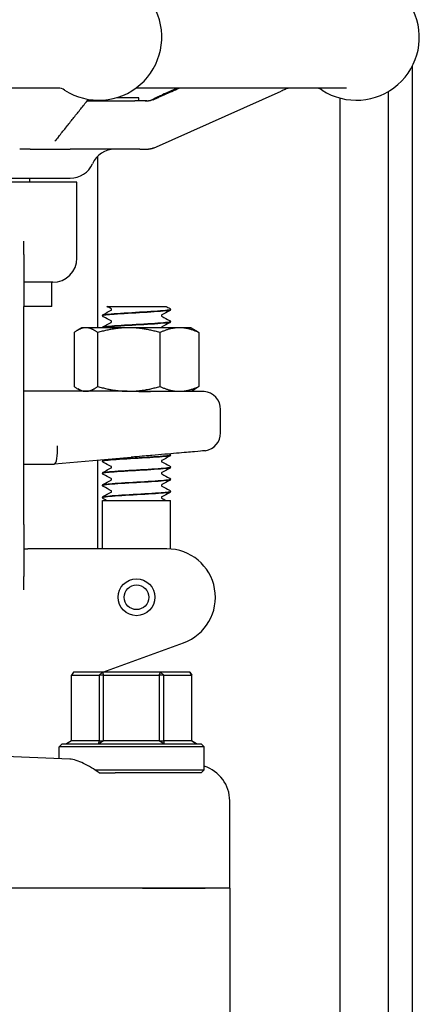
# Model space of a CAD drawing. Header units: inches. Extents: x 36 to 1719, y -84 to 1122.
# Tile 433 of 571: x 1459.38 to 1461.45, y 376.51 to 381.59. Entities that reach past the tile are written whole.
import ezdxf

# ---------------------------------------------------------------- set-up
doc = ezdxf.new("R2010")
doc.units = ezdxf.units.IN
doc.header["$LTSCALE"] = 48
doc.header["$MEASUREMENT"] = 0
doc.layers.add('Visible (ANSI)', color=7, linetype='Continuous', lineweight=30)

msp = doc.modelspace()

# ---------------------------------------------------------------- linework, layer by layer
at = {"layer": 'Visible (ANSI)'}
for p, q in [((1461.41162, 375.89127), (1461.41162, 381.35078)), ((1459.5816, 381.23527), (1457.62645, 381.23527)), ((1461.07131, 381.23527), (1459.98369, 381.23527)), ((1460.07489, 380.92618), (1460.73347, 381.2194)), ((1461.28662, 381.21769), (1461.28662, 375.89127)), ((1459.73241, 381.17027), (1459.97743, 381.17027)), ((1459.73241, 381.17027), (1459.97743, 381.17027)), ((1459.99912, 381.1859), (1459.8835, 381.1859)), ((1460.03945, 381.17027), (1459.97743, 381.17027)), ((1459.99912, 381.17027), (1459.99912, 381.1859)), ((1461.03662, 381.18412), (1461.03662, 376.20752)), ((1459.43837, 380.92027), (1459.38347, 380.92027)), ((1459.43837, 380.92027), (1459.64417, 380.92027)), ((1460.00367, 380.92027), (1459.64417, 380.92027)), ((1460.00367, 380.92027), (1460.04821, 380.92027)), ((1459.78662, 379.99927), (1459.78662, 380.88454)), ((1458.4783, 380.77027), (1459.645, 380.77027)), ((1459.67912, 380.75027), (1459.19277, 380.75027)), ((1459.43662, 380.75027), (1459.43662, 380.77027)), ((1459.67912, 380.35877), (1459.67912, 380.75027)), ((1459.40537, 380.37736), (1459.40537, 380.44545)), ((1459.40537, 380.37736), (1459.40537, 380.10877)), ((1459.55412, 380.23377), (1459.40537, 380.23377)), ((1459.54912, 380.10877), (1459.54912, 380.23377)), ((1459.40537, 378.98377), (1459.40537, 380.10877)), ((1459.54912, 380.10877), (1459.40537, 380.10877)), ((1459.83351, 380.10877), (1459.92108, 380.10877)), ((1459.92108, 380.10877), (1459.98697, 380.10877)), ((1459.98697, 380.10877), (1460.05279, 380.10877)), ((1460.05279, 380.10877), (1460.13962, 380.10877)), ((1460.16162, 380.09279), (1460.16162, 380.09342)), ((1459.81162, 380.06151), (1459.81162, 380.06213)), ((1460.16162, 380.03023), (1460.16162, 380.03085)), ((1459.66484, 379.97413), (1459.66484, 379.69642)), ((1459.70512, 379.99927), (1459.6833, 379.98667)), ((1459.72537, 379.99927), (1459.70512, 379.99927)), ((1459.94679, 379.99927), (1459.72537, 379.99927)), ((1459.7859, 379.97413), (1459.7859, 379.69642)), ((1459.81162, 379.99927), (1459.81162, 379.99957)), ((1460.20804, 379.99927), (1459.94679, 379.99927)), ((1460.10768, 379.97413), (1460.10768, 379.69642)), ((1460.26812, 379.99927), (1460.20804, 379.99927)), ((1460.26812, 379.99927), (1460.28994, 379.98667)), ((1460.3084, 379.97413), (1460.3084, 379.69642)), ((1459.93876, 379.67127), (1459.40537, 379.67127)), ((1459.70512, 379.67127), (1459.6833, 379.68387)), ((1459.93876, 379.67127), (1459.94679, 379.67127)), ((1459.94679, 379.67127), (1460.20804, 379.67127)), ((1460.33571, 379.67088), (1460.05861, 379.67088)), ((1460.20804, 379.67127), (1460.26812, 379.67127)), ((1460.26812, 379.67127), (1460.28994, 379.68387)), ((1460.42087, 379.45718), (1460.42087, 379.57752)), ((1459.56379, 379.29629), (1459.95921, 379.33088)), ((1459.78662, 378.85877), (1459.78662, 379.31578)), ((1460.16162, 379.34204), (1460.16162, 379.34267)), ((1459.40537, 379.29627), (1459.56362, 379.29627)), ((1459.56379, 379.29629), (1459.56362, 379.29627)), ((1459.81162, 379.31076), (1459.81162, 379.31138)), ((1460.16162, 379.27948), (1460.16162, 379.2801)), ((1459.81162, 379.2482), (1459.81162, 379.24882)), ((1460.16162, 379.21692), (1460.16162, 379.21754)), ((1459.81162, 379.18564), (1459.81162, 379.18626)), ((1459.81162, 379.12308), (1459.81162, 379.1237)), ((1459.81162, 379.10877), (1460.16162, 379.10877)), ((1459.81162, 378.85877), (1459.81162, 379.10877)), ((1460.16162, 379.15436), (1460.16162, 379.15498)), ((1460.16162, 378.85814), (1460.16162, 379.10877)), ((1459.40537, 378.98377), (1459.40537, 378.71518)), ((1459.40537, 378.85877), (1459.42571, 378.85877)), ((1459.61053, 378.85877), (1459.42571, 378.85877)), ((1460.1438, 378.85877), (1459.61053, 378.85877)), ((1459.40537, 378.64709), (1459.40537, 378.71518)), ((1459.81354, 378.22252), (1460.2293, 378.37385)), ((1459.66212, 378.22252), (1459.65182, 378.2069)), ((1459.65182, 377.86815), (1459.65182, 378.2069)), ((1459.65182, 378.2069), (1459.7937, 378.2069)), ((1459.81055, 378.22252), (1459.66212, 378.22252)), ((1459.7937, 378.2069), (1459.81055, 378.22252)), ((1459.81707, 378.2069), (1459.7937, 378.2069)), ((1459.7937, 378.2069), (1459.7937, 377.86815)), ((1459.81055, 378.22252), (1459.81707, 378.2069)), ((1460.11004, 378.22252), (1459.81055, 378.22252)), ((1459.81707, 377.86815), (1459.81707, 378.2069)), ((1459.81707, 378.2069), (1460.10336, 378.2069)), ((1460.10336, 378.2069), (1460.11004, 378.22252)), ((1460.12687, 378.2069), (1460.10336, 378.2069)), ((1460.10336, 378.2069), (1460.10336, 377.86815)), ((1460.11004, 378.22252), (1460.12687, 378.2069)), ((1460.26112, 378.22252), (1460.11004, 378.22252)), ((1460.12687, 377.86815), (1460.12687, 378.2069)), ((1460.12687, 378.2069), (1460.27128, 378.2069)), ((1460.27128, 378.2069), (1460.26112, 378.22252)), ((1460.26112, 378.22252), (1460.27142, 378.2069)), ((1460.27142, 378.2069), (1460.27128, 378.2069)), ((1460.27128, 378.2069), (1460.27128, 377.86815)), ((1460.27142, 377.86815), (1460.27142, 378.2069)), ((1459.60224, 377.85252), (1459.58662, 377.8369)), ((1459.60224, 377.85252), (1460.32099, 377.85252)), ((1459.65182, 377.86815), (1459.62604, 377.85252)), ((1459.7937, 377.86815), (1459.65182, 377.86815)), ((1459.79235, 377.85252), (1459.7937, 377.86815)), ((1459.81707, 377.86815), (1459.79235, 377.85252)), ((1459.7937, 377.86815), (1459.81707, 377.86815)), ((1460.10336, 377.86815), (1459.81707, 377.86815)), ((1460.12793, 377.85252), (1460.10336, 377.86815)), ((1460.10336, 377.86815), (1460.12687, 377.86815)), ((1460.12687, 377.86815), (1460.12793, 377.85252)), ((1460.27128, 377.86815), (1460.12687, 377.86815)), ((1460.27128, 377.86815), (1460.27142, 377.86815)), ((1460.2972, 377.85252), (1460.27128, 377.86815)), ((1460.27142, 377.86815), (1460.2972, 377.85252)), ((1460.32099, 377.85252), (1460.33662, 377.8369)), ((1459.64228, 377.77361), (1459.19409, 377.79303)), ((1460.33662, 377.8369), (1459.58662, 377.8369)), ((1459.58662, 377.77602), (1459.58662, 377.8369)), ((1460.33662, 377.71815), (1460.33662, 377.8369)), ((1459.7713, 377.71815), (1460.33662, 377.71815)), ((1459.79376, 377.70252), (1459.8758, 377.70252)), ((1460.32099, 377.70252), (1459.8758, 377.70252)), ((1460.32099, 377.70252), (1460.33662, 377.71815)), ((1460.46787, 377.10877), (1460.46787, 377.55821)), ((1460.01828, 377.10877), (1459.1934, 377.10877)), ((1460.01828, 377.10877), (1459.1934, 377.10877)), ((1460.34052, 377.10877), (1460.01828, 377.10877)), ((1460.01828, 377.10877), (1460.34052, 377.10877)), ((1460.46787, 377.10877), (1460.34052, 377.10877)), ((1460.46787, 377.10877), (1460.34052, 377.10877)), ((1460.46787, 377.10877), (1460.46787, 376.3324))]:
    msp.add_line(p, q, dxfattribs=at)
for radius in [0.095, 0.06375]:
    msp.add_circle((1459.98662, 378.60877), radius, dxfattribs=at)
for centre, radius, start, end in [((1459.79207, 381.49777), 0.325, 237.00411, 25.37693), ((1461.12176, 381.49777), 0.325, 237.00411, 25.37693), ((1459.58104, 381.17277), 0.0625, 57.00411, 90), ((1460.91073, 381.17277), 0.0625, 57.00411, 90), ((1459.87412, 380.79527), 0.125, 90, 156.42182), ((1459.64499, 380.89527), 0.125, 270, 336.42182), ((1459.55412, 380.35877), 0.125, 270, 0), ((1460.32712, 379.57752), 0.09375, 0, 84.74141), ((1460.32712, 379.45718), 0.09375, 279.08773, 0), ((1460.1438, 378.60877), 0.25, 290, 90)]:
    msp.add_arc(centre, radius, start, end, dxfattribs=at)
for centre, major_axis, ratio, start_param, end_param in [((1459.55952, 379.39002), (0.00409, -0.09375), 0.2058405, 0.0089869, 1.5618094), ((1460.27872, 377.55836), (-0.18898, 0.00819), 0.9912393, 3.18452, 4.4442004)]:
    msp.add_ellipse(centre, major_axis=major_axis, ratio=ratio, start_param=start_param, end_param=end_param, dxfattribs=at)
for points, knots in [([(1460.03133, 381.17027), (1460.03167, 381.17027), (1460.03201, 381.17027), (1460.03241, 381.17027), (1460.03246, 381.17027), (1460.03253, 381.17027), (1460.03255, 381.17027), (1460.03273, 381.17027), (1460.03286, 381.17027), (1460.0332, 381.17027), (1460.03339, 381.17027), (1460.03409, 381.17027), (1460.03457, 381.17027), (1460.03603, 381.17028), (1460.03697, 381.17028), (1460.04071, 381.1703), (1460.04342, 381.17031), (1460.04742, 381.17047), (1460.04842, 381.17052), (1460.05013, 381.17066), (1460.05079, 381.17072), (1460.05197, 381.17085), (1460.05241, 381.17091), (1460.05308, 381.171), (1460.05331, 381.17104), (1460.05375, 381.17111), (1460.05397, 381.17114), (1460.05461, 381.17125), (1460.05501, 381.17132), (1460.05569, 381.17146), (1460.056, 381.17152), (1460.0566, 381.17165), (1460.05689, 381.17172), (1460.05762, 381.1719), (1460.05801, 381.172), (1460.05927, 381.17236), (1460.05991, 381.17258), (1460.06169, 381.17328), (1460.06289, 381.17382), (1460.06575, 381.17522), (1460.06725, 381.17599), (1460.07349, 381.17921), (1460.07871, 381.18185), (1460.08898, 381.18684), (1460.09388, 381.18915), (1460.10589, 381.1947), (1460.11321, 381.19797), (1460.12044, 381.20119)], [0, 0, 0, 0, 0.00271618, 0.00271618, 0.00315775, 0.00315775, 0.00337165, 0.00337165, 0.00508342, 0.00508342, 0.00768757, 0.00768757, 0.01463142, 0.01463142, 0.02847944, 0.02847944, 0.06954195, 0.06954195, 0.08324789, 0.08324789, 0.09025248, 0.09025248, 0.09374394, 0.09374394, 0.09546574, 0.09546574, 0.09718666, 0.09718666, 0.10065514, 0.10065514, 0.10409205, 0.10409205, 0.10824537, 0.10824537, 0.11599262, 0.11599262, 0.13681964, 0.13681964, 0.15785213, 0.15785213, 0.17584967, 0.17584967, 0.23174534, 0.23174534, 0.27578626, 0.27578626, 0.33616935, 0.33616935, 0.33616935, 0.33616935]), ([(1460.06856, 381.17363), (1460.06856, 381.17363), (1460.06856, 381.17363), (1460.0686, 381.17365), (1460.0687, 381.17368), (1460.06914, 381.17384), (1460.06964, 381.17402), (1460.07151, 381.17476), (1460.07343, 381.1756), (1460.07801, 381.17768), (1460.08066, 381.1789), (1460.0861, 381.18141), (1460.08888, 381.18268), (1460.09689, 381.18634), (1460.1026, 381.18893), (1460.11386, 381.194), (1460.1195, 381.19652), (1460.12671, 381.19972), (1460.12836, 381.20045), (1460.13001, 381.20119)], [0.02029104, 0.02029104, 0.02029104, 0.02029104, 0.0213158, 0.0213158, 0.0275165, 0.0275165, 0.04356784, 0.04356784, 0.07542337, 0.07542337, 0.10910443, 0.10910443, 0.13873832, 0.13873832, 0.18890891, 0.18890891, 0.23534146, 0.23534146, 0.24909876, 0.24909876, 0.24909876, 0.24909876]), ([(1460.78925, 381.23527), (1460.78562, 381.23527), (1460.78169, 381.23527), (1460.77727, 381.23507), (1460.77611, 381.235), (1460.77414, 381.2348), (1460.77356, 381.23474), (1460.77259, 381.23461), (1460.77228, 381.23457), (1460.77162, 381.23447), (1460.77127, 381.23441), (1460.77066, 381.23431), (1460.77044, 381.23427), (1460.76997, 381.23418), (1460.76971, 381.23413), (1460.7692, 381.23403), (1460.76895, 381.23398), (1460.76848, 381.23388), (1460.76825, 381.23383), (1460.76785, 381.23374), (1460.76767, 381.2337), (1460.76685, 381.2335), (1460.76636, 381.23338), (1460.7652, 381.23306), (1460.76465, 381.2329), (1460.76168, 381.23195), (1460.75856, 381.23063), (1460.74814, 381.22597), (1460.74098, 381.22275), (1460.73347, 381.2194)], [0, 0, 0, 0, 0.0860149, 0.0860149, 0.11416773, 0.11416773, 0.12469642, 0.12469642, 0.12914613, 0.12914613, 0.13306956, 0.13306956, 0.13502613, 0.13502613, 0.13699814, 0.13699814, 0.13896384, 0.13896384, 0.14091438, 0.14091438, 0.14281478, 0.14281478, 0.14990119, 0.14990119, 0.16210052, 0.16210052, 0.21779338, 0.21779338, 0.29565066, 0.29565066, 0.29565066, 0.29565066]), ([(1459.58519, 380.98577), (1459.59684, 381.00034), (1459.60848, 381.01492), (1459.63176, 381.04408), (1459.6434, 381.05866), (1459.66667, 381.08784), (1459.67831, 381.10242), (1459.70158, 381.13161), (1459.71322, 381.1462), (1459.72924, 381.16629), (1459.73363, 381.1718), (1459.73802, 381.1773)], [0.9209333, 0.9209333, 0.9209333, 0.9209333, 1.1948266, 1.1948266, 1.46872, 1.46872, 1.7426133, 1.7426133, 2.0165067, 2.0165067, 2.1197672, 2.1197672, 2.1197672, 2.1197672]), ([(1459.58519, 380.98577), (1459.58358, 380.98374), (1459.58124, 380.98073), (1459.57575, 380.97406), (1459.57262, 380.97049), (1459.56848, 380.9659), (1459.56715, 380.96443), (1459.56529, 380.96237), (1459.56466, 380.96164), (1459.56454, 380.96149), (1459.56453, 380.96148), (1459.56453, 380.96148)], [0, 0, 0, 0, 0.04709709, 0.04709709, 0.10216416, 0.10216416, 0.13173201, 0.13173201, 0.15669532, 0.15669532, 0.15933901, 0.15933901, 0.15933901, 0.15933901]), ([(1460.07489, 380.92618), (1460.0745, 380.92601), (1460.07411, 380.92583), (1460.07325, 380.92546), (1460.07283, 380.92528), (1460.07192, 380.92491), (1460.07154, 380.92475), (1460.07093, 380.92451), (1460.07071, 380.92443), (1460.06962, 380.92401), (1460.06878, 380.92372), (1460.06724, 380.9232), (1460.0665, 380.92298), (1460.06464, 380.92244), (1460.06349, 380.92214), (1460.06175, 380.92174), (1460.06125, 380.92163), (1460.06028, 380.92144), (1460.05982, 380.92135), (1460.0589, 380.92118), (1460.05844, 380.9211), (1460.05709, 380.92089), (1460.05624, 380.92078), (1460.05496, 380.92063), (1460.05449, 380.92058), (1460.05386, 380.92052), (1460.05372, 380.92051), (1460.05346, 380.92049), (1460.05335, 380.92048), (1460.05317, 380.92046), (1460.05312, 380.92046), (1460.053, 380.92045), (1460.05294, 380.92045), (1460.05283, 380.92044), (1460.05278, 380.92043), (1460.05268, 380.92043), (1460.05264, 380.92042), (1460.05199, 380.92038), (1460.05135, 380.92035), (1460.04988, 380.92029), (1460.04904, 380.92027), (1460.04822, 380.92027)], [0, 0, 0, 0, 0.008786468, 0.008786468, 0.015207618, 0.015207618, 0.018782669, 0.018782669, 0.02054883, 0.02054883, 0.027782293, 0.027782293, 0.034814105, 0.034814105, 0.045378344, 0.045378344, 0.049482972, 0.049482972, 0.053065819, 0.053065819, 0.056600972, 0.056600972, 0.063724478, 0.063724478, 0.067843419, 0.067843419, 0.069054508, 0.069054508, 0.069936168, 0.069936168, 0.070376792, 0.070376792, 0.070819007, 0.070819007, 0.071262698, 0.071262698, 0.071705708, 0.071705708, 0.078741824, 0.078741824, 0.086832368, 0.086832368, 0.086832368, 0.086832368]), ([(1460.16135, 380.09344), (1460.16148, 380.09238), (1460.1587, 380.09131), (1460.15286, 380.09025), (1460.13591, 380.08717), (1460.09364, 380.08408), (1460.04222, 380.08099), (1459.99081, 380.07791), (1459.93149, 380.07482), (1459.88693, 380.07174), (1459.84238, 380.06866), (1459.81366, 380.06557), (1459.81173, 380.06249), (1459.81166, 380.06237), (1459.81162, 380.06225), (1459.81163, 380.06213)], [1.5680873, 1.5680873, 1.5680873, 1.5680873, 1.888606, 1.888606, 1.888606, 2.8182842, 2.8182842, 2.8182842, 3.7476993, 3.7476993, 3.7476993, 4.6768539, 4.6768539, 4.6768539, 4.712389, 4.712389, 4.712389, 4.712389]), ([(1459.81164, 380.06149), (1459.81168, 380.06434), (1459.8341, 380.06719), (1459.87194, 380.07004), (1459.91254, 380.0731), (1459.96995, 380.07615), (1460.02255, 380.07921), (1460.07557, 380.08229), (1460.12245, 380.08538), (1460.1453, 380.08846), (1460.15601, 380.0899), (1460.16132, 380.09135), (1460.1613, 380.09279)], [-10.9982833, -10.9982833, -10.9982833, -10.9982833, -10.1393382, -10.1393382, -10.1393382, -9.2180099, -9.2180099, -9.2180099, -8.289328, -8.289328, -8.289328, -7.8539816, -7.8539816, -7.8539816, -7.8539816]), ([(1459.85795, 380.0931), (1459.85795, 380.09431), (1459.85745, 380.09543), (1459.85666, 380.09651), (1459.85638, 380.09672), (1459.85617, 380.09687), (1459.85613, 380.09689), (1459.85613, 380.09689)], [0, 0, 0, 0, 0.02017106, 0.02017106, 0.036592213, 0.036592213, 0.045399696, 0.045399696, 0.045399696, 0.045399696]), ([(1459.85616, 380.08933), (1459.85622, 380.08937), (1459.85639, 380.08948), (1459.85691, 380.09002), (1459.85721, 380.0904), (1459.85775, 380.09154), (1459.85795, 380.09232), (1459.85795, 380.0931)], [0.008751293, 0.008751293, 0.008751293, 0.008751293, 0.024017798, 0.024017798, 0.03673453, 0.03673453, 0.049915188, 0.049915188, 0.049915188, 0.049915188]), ([(1460.15741, 380.09945), (1460.15813, 380.09907), (1460.15889, 380.09862), (1460.16013, 380.09733), (1460.16057, 380.09677), (1460.1613, 380.09532), (1460.16157, 380.09439), (1460.16162, 380.09344)], [0, 0, 0, 0, 0.024898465, 0.024898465, 0.037820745, 0.037820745, 0.051208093, 0.051208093, 0.051208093, 0.051208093]), ([(1460.16162, 380.09277), (1460.16156, 380.09149), (1460.16108, 380.09029), (1460.15998, 380.08863), (1460.15939, 380.08809), (1460.15834, 380.08728), (1460.15787, 380.087), (1460.15741, 380.08676)], [0, 0, 0, 0, 0.017960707, 0.017960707, 0.035135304, 0.035135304, 0.051182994, 0.051182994, 0.051182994, 0.051182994]), ([(1459.81162, 380.06216), (1459.81168, 380.06344), (1459.81216, 380.06464), (1459.81326, 380.0663), (1459.81385, 380.06684), (1459.8149, 380.06764), (1459.81537, 380.06793), (1459.81583, 380.06817)], [0, 0, 0, 0, 0.017960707, 0.017960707, 0.035135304, 0.035135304, 0.051182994, 0.051182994, 0.051182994, 0.051182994]), ([(1459.81583, 380.05548), (1459.81511, 380.05585), (1459.81435, 380.05631), (1459.81311, 380.05759), (1459.81267, 380.05816), (1459.81194, 380.05961), (1459.81167, 380.06053), (1459.81162, 380.06149)], [0, 0, 0, 0, 0.024898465, 0.024898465, 0.037820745, 0.037820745, 0.051208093, 0.051208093, 0.051208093, 0.051208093]), ([(1460.1613, 380.03088), (1460.16131, 380.02909), (1460.1531, 380.0273), (1460.13699, 380.02551), (1460.10931, 380.02243), (1460.05895, 380.01935), (1460.00513, 380.01627), (1459.95132, 380.01319), (1459.89532, 380.01011), (1459.85847, 380.00703), (1459.82871, 380.00454), (1459.81201, 380.00206), (1459.81174, 379.99957)], [7.8512726, 7.8512726, 7.8512726, 7.8512726, 8.3909221, 8.3909221, 8.3909221, 9.318815, 9.318815, 9.318815, 10.2464637, 10.2464637, 10.2464637, 10.9955743, 10.9955743, 10.9955743, 10.9955743]), ([(1459.81199, 379.99927), (1459.81326, 380.00125), (1459.82466, 380.00324), (1459.84518, 380.00522), (1459.87697, 380.00829), (1459.92991, 380.01136), (1459.98391, 380.01444), (1460.0378, 380.0175), (1460.09147, 380.02057), (1460.12462, 380.02364), (1460.14838, 380.02584), (1460.16119, 380.02803), (1460.16141, 380.03023)], [-17.2464099, -17.2464099, -17.2464099, -17.2464099, -16.649142, -16.649142, -16.649142, -15.7234774, -15.7234774, -15.7234774, -14.7994931, -14.7994931, -14.7994931, -14.1371669, -14.1371669, -14.1371669, -14.1371669]), ([(1459.85795, 380.03054), (1459.85795, 380.03175), (1459.85745, 380.03287), (1459.85666, 380.03395), (1459.85638, 380.03416), (1459.85617, 380.03431), (1459.85613, 380.03433), (1459.85613, 380.03433)], [0, 0, 0, 0, 0.02017106, 0.02017106, 0.036592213, 0.036592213, 0.045399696, 0.045399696, 0.045399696, 0.045399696]), ([(1459.85616, 380.02677), (1459.85622, 380.0268), (1459.85639, 380.02692), (1459.85691, 380.02745), (1459.85721, 380.02784), (1459.85775, 380.02898), (1459.85795, 380.02975), (1459.85795, 380.03054)], [0.008751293, 0.008751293, 0.008751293, 0.008751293, 0.024017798, 0.024017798, 0.03673453, 0.03673453, 0.049915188, 0.049915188, 0.049915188, 0.049915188]), ([(1460.11708, 380.0656), (1460.11702, 380.06556), (1460.11685, 380.06545), (1460.11633, 380.06491), (1460.11603, 380.06453), (1460.11549, 380.06339), (1460.11529, 380.06261), (1460.11529, 380.06182)], [0.008751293, 0.008751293, 0.008751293, 0.008751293, 0.024017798, 0.024017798, 0.03673453, 0.03673453, 0.049915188, 0.049915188, 0.049915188, 0.049915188]), ([(1460.11529, 380.06182), (1460.11529, 380.06062), (1460.11579, 380.0595), (1460.11658, 380.05842), (1460.11686, 380.05821), (1460.11707, 380.05805), (1460.11711, 380.05804), (1460.11711, 380.05804)], [0, 0, 0, 0, 0.02017106, 0.02017106, 0.036592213, 0.036592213, 0.045399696, 0.045399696, 0.045399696, 0.045399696]), ([(1460.15741, 380.03689), (1460.15813, 380.03651), (1460.15889, 380.03606), (1460.16013, 380.03477), (1460.16057, 380.03421), (1460.1613, 380.03275), (1460.16157, 380.03183), (1460.16162, 380.03088)], [0, 0, 0, 0, 0.024898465, 0.024898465, 0.037820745, 0.037820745, 0.051208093, 0.051208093, 0.051208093, 0.051208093]), ([(1460.16162, 380.0302), (1460.16156, 380.02893), (1460.16108, 380.02773), (1460.15998, 380.02607), (1460.15939, 380.02552), (1460.15834, 380.02472), (1460.15787, 380.02444), (1460.15741, 380.0242)], [0, 0, 0, 0, 0.017960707, 0.017960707, 0.035135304, 0.035135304, 0.051182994, 0.051182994, 0.051182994, 0.051182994]), ([(1459.81162, 379.9996), (1459.81168, 380.00088), (1459.81216, 380.00207), (1459.81326, 380.00373), (1459.81385, 380.00428), (1459.8149, 380.00508), (1459.81537, 380.00536), (1459.81583, 380.0056)], [0, 0, 0, 0, 0.017960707, 0.017960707, 0.035135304, 0.035135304, 0.051182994, 0.051182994, 0.051182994, 0.051182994]), ([(1460.11708, 380.00303), (1460.11702, 380.003), (1460.11685, 380.00289), (1460.11633, 380.00235), (1460.11603, 380.00197), (1460.11549, 380.00083), (1460.11529, 380.00006), (1460.11529, 379.99927)], [0.008751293, 0.008751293, 0.008751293, 0.008751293, 0.024017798, 0.024017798, 0.03673453, 0.03673453, 0.04985052, 0.04985052, 0.04985052, 0.04985052]), ([(1459.93876, 379.67127), (1459.93908, 379.67127), (1459.9394, 379.67127), (1459.97954, 379.67126), (1460.01923, 379.67088), (1460.05861, 379.67088)], [-0.00244603, -0.00244603, -0.00244603, -0.00244603, 0, 0, 0.30409051, 0.30409051, 0.30409051, 0.30409051]), ([(1460.34193, 379.36461), (1460.34193, 379.36461), (1460.33988, 379.36443), (1460.32734, 379.36333), (1460.3104, 379.36186), (1460.26141, 379.35758), (1460.22983, 379.35483), (1460.15482, 379.34827), (1460.11181, 379.34451), (1460.06645, 379.34054)], [1.2086674, 1.2086674, 1.2086674, 1.2086674, 1.3758839, 1.3758839, 1.7193458, 1.7193458, 2.0628667, 2.0628667, 2.4173808, 2.4173808, 2.4173808, 2.4173808]), ([(1459.81162, 379.31141), (1459.81168, 379.31269), (1459.81216, 379.31389), (1459.81326, 379.31555), (1459.81385, 379.31609), (1459.8149, 379.31689), (1459.81537, 379.31718), (1459.81583, 379.31742)], [0, 0, 0, 0, 0.017960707, 0.017960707, 0.035135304, 0.035135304, 0.051182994, 0.051182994, 0.051182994, 0.051182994]), ([(1459.81169, 379.31074), (1459.81163, 379.31115), (1459.81203, 379.31156), (1459.81289, 379.31197), (1459.8194, 379.31504), (1459.85221, 379.31811), (1459.89889, 379.32118), (1459.94557, 379.32424), (1460.00502, 379.32731), (1460.05471, 379.33038), (1460.10439, 379.33345), (1460.14316, 379.33652), (1460.15632, 379.33959), (1460.15984, 379.34041), (1460.16151, 379.34123), (1460.16142, 379.34204)], [-86.396507, -86.396507, -86.396507, -86.396507, -86.2730121, -86.2730121, -86.2730121, -85.3480879, -85.3480879, -85.3480879, -84.4233738, -84.4233738, -84.4233738, -83.4988671, -83.4988671, -83.4988671, -83.2522053, -83.2522053, -83.2522053, -83.2522053]), ([(1460.16157, 379.34269), (1460.16161, 379.34234), (1460.16133, 379.34199), (1460.1607, 379.34164), (1460.15514, 379.33856), (1460.123, 379.33548), (1460.07655, 379.3324), (1460.03015, 379.32932), (1459.97056, 379.32624), (1459.92048, 379.32317), (1459.87045, 379.32009), (1459.83109, 379.31702), (1459.81736, 379.31394), (1459.81355, 379.31309), (1459.81174, 379.31224), (1459.81183, 379.31138)], [76.966311, 76.966311, 76.966311, 76.966311, 77.0718173, 77.0718173, 77.0718173, 78.0001054, 78.0001054, 78.0001054, 78.927415, 78.927415, 78.927415, 79.8537889, 79.8537889, 79.8537889, 80.1106127, 80.1106127, 80.1106127, 80.1106127]), ([(1460.06645, 379.34054), (1460.06405, 379.34033), (1460.06166, 379.34012), (1460.04897, 379.339), (1460.03866, 379.33807), (1460.01119, 379.33558), (1459.99402, 379.33399), (1459.97156, 379.33197), (1459.96633, 379.33151), (1459.96047, 379.33099), (1459.95984, 379.33094), (1459.95921, 379.33088)], [0.05166308, 0.05166308, 0.05166308, 0.05166308, 0.07036558, 0.07036558, 0.15060424, 0.15060424, 0.28322209, 0.28322209, 0.32342002, 0.32342002, 0.3282584, 0.3282584, 0.3282584, 0.3282584]), ([(1460.11708, 379.31485), (1460.11702, 379.31481), (1460.11685, 379.3147), (1460.11633, 379.31416), (1460.11603, 379.31378), (1460.11549, 379.31264), (1460.11529, 379.31186), (1460.11529, 379.31107)], [0.008751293, 0.008751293, 0.008751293, 0.008751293, 0.024017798, 0.024017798, 0.03673453, 0.03673453, 0.049915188, 0.049915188, 0.049915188, 0.049915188]), ([(1460.16162, 379.34202), (1460.16156, 379.34074), (1460.16108, 379.33954), (1460.15998, 379.33788), (1460.15939, 379.33734), (1460.15834, 379.33653), (1460.15787, 379.33625), (1460.15741, 379.33601)], [0, 0, 0, 0, 0.017960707, 0.017960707, 0.035135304, 0.035135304, 0.051182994, 0.051182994, 0.051182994, 0.051182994]), ([(1460.15773, 379.34852), (1460.15835, 379.34818), (1460.15901, 379.34775), (1460.16013, 379.34658), (1460.16057, 379.34602), (1460.1613, 379.34457), (1460.16157, 379.34364), (1460.16162, 379.34269)], [0.003701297, 0.003701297, 0.003701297, 0.003701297, 0.024898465, 0.024898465, 0.037820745, 0.037820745, 0.051208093, 0.051208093, 0.051208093, 0.051208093]), ([(1459.81583, 379.30473), (1459.81511, 379.3051), (1459.81435, 379.30556), (1459.81311, 379.30684), (1459.81267, 379.30741), (1459.81194, 379.30886), (1459.81167, 379.30978), (1459.81162, 379.31074)], [0, 0, 0, 0, 0.024898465, 0.024898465, 0.037820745, 0.037820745, 0.051208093, 0.051208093, 0.051208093, 0.051208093]), ([(1460.16137, 379.28013), (1460.1615, 379.27913), (1460.15905, 379.27813), (1460.15388, 379.27713), (1460.13805, 379.27407), (1460.09715, 379.27101), (1460.04661, 379.26795), (1459.99611, 379.26489), (1459.93714, 379.26183), (1459.89193, 379.25877), (1459.84574, 379.25564), (1459.81507, 379.25252), (1459.81191, 379.24939), (1459.81172, 379.2492), (1459.81163, 379.24901), (1459.81164, 379.24882)], [83.2494963, 83.2494963, 83.2494963, 83.2494963, 83.5507651, 83.5507651, 83.5507651, 84.4730857, 84.4730857, 84.4730857, 85.3947182, 85.3947182, 85.3947182, 86.3362347, 86.3362347, 86.3362347, 86.393798, 86.393798, 86.393798, 86.393798]), ([(1459.81165, 379.24817), (1459.8117, 379.251), (1459.83375, 379.25383), (1459.87111, 379.25666), (1459.91169, 379.25974), (1459.9694, 379.26281), (1460.0223, 379.26589), (1460.07518, 379.26896), (1460.12201, 379.27203), (1460.14499, 379.27511), (1460.1559, 379.27656), (1460.16131, 379.27802), (1460.16129, 379.27948)], [-92.6796923, -92.6796923, -92.6796923, -92.6796923, -91.8271132, -91.8271132, -91.8271132, -90.9008742, -90.9008742, -90.9008742, -89.9748609, -89.9748609, -89.9748609, -89.5353906, -89.5353906, -89.5353906, -89.5353906]), ([(1459.85795, 379.27979), (1459.85795, 379.281), (1459.85745, 379.28212), (1459.85666, 379.2832), (1459.85638, 379.28341), (1459.85617, 379.28356), (1459.85613, 379.28358), (1459.85613, 379.28358)], [0, 0, 0, 0, 0.02017106, 0.02017106, 0.036592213, 0.036592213, 0.045399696, 0.045399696, 0.045399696, 0.045399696]), ([(1459.85616, 379.27602), (1459.85622, 379.27605), (1459.85639, 379.27617), (1459.85691, 379.2767), (1459.85721, 379.27709), (1459.85775, 379.27823), (1459.85795, 379.279), (1459.85795, 379.27979)], [0.008751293, 0.008751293, 0.008751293, 0.008751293, 0.024017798, 0.024017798, 0.03673453, 0.03673453, 0.049915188, 0.049915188, 0.049915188, 0.049915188]), ([(1460.11529, 379.31107), (1460.11529, 379.30987), (1460.11579, 379.30875), (1460.11658, 379.30767), (1460.11686, 379.30746), (1460.11707, 379.3073), (1460.11711, 379.30729), (1460.11711, 379.30729)], [0, 0, 0, 0, 0.02017106, 0.02017106, 0.036592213, 0.036592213, 0.045399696, 0.045399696, 0.045399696, 0.045399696]), ([(1460.15741, 379.28614), (1460.15813, 379.28576), (1460.15889, 379.28531), (1460.16013, 379.28402), (1460.16057, 379.28346), (1460.1613, 379.282), (1460.16157, 379.28108), (1460.16162, 379.28013)], [0, 0, 0, 0, 0.024898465, 0.024898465, 0.037820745, 0.037820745, 0.051208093, 0.051208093, 0.051208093, 0.051208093]), ([(1460.16162, 379.27945), (1460.16156, 379.27818), (1460.16108, 379.27698), (1460.15998, 379.27532), (1460.15939, 379.27477), (1460.15834, 379.27397), (1460.15787, 379.27369), (1460.15741, 379.27345)], [0, 0, 0, 0, 0.017960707, 0.017960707, 0.035135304, 0.035135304, 0.051182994, 0.051182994, 0.051182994, 0.051182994]), ([(1459.81162, 379.24885), (1459.81168, 379.25013), (1459.81216, 379.25132), (1459.81326, 379.25298), (1459.81385, 379.25353), (1459.8149, 379.25433), (1459.81537, 379.25461), (1459.81583, 379.25485)], [0, 0, 0, 0, 0.017960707, 0.017960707, 0.035135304, 0.035135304, 0.051182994, 0.051182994, 0.051182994, 0.051182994]), ([(1459.81583, 379.24217), (1459.81511, 379.24254), (1459.81435, 379.24299), (1459.81311, 379.24428), (1459.81267, 379.24484), (1459.81194, 379.2463), (1459.81167, 379.24722), (1459.81162, 379.24817)], [0, 0, 0, 0, 0.024898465, 0.024898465, 0.037820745, 0.037820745, 0.051208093, 0.051208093, 0.051208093, 0.051208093]), ([(1460.1613, 379.21757), (1460.16132, 379.21582), (1460.15352, 379.21407), (1460.13816, 379.21233), (1460.11116, 379.20925), (1460.06141, 379.20618), (1460.00782, 379.20311), (1459.95431, 379.20004), (1459.89822, 379.19698), (1459.86077, 379.19391), (1459.82963, 379.19136), (1459.81198, 379.18881), (1459.81172, 379.18626)], [89.5326816, 89.5326816, 89.5326816, 89.5326816, 90.0591077, 90.0591077, 90.0591077, 90.9847722, 90.9847722, 90.9847722, 91.9087566, 91.9087566, 91.9087566, 92.6769833, 92.6769833, 92.6769833, 92.6769833]), ([(1459.81186, 379.18561), (1459.81196, 379.18775), (1459.82398, 379.1899), (1459.84655, 379.19204), (1459.879, 379.19512), (1459.93248, 379.1982), (1459.98661, 379.20128), (1460.04072, 379.20436), (1460.0942, 379.20744), (1460.12665, 379.21051), (1460.14915, 379.21265), (1460.16118, 379.21478), (1460.16138, 379.21692)], [-98.9628776, -98.9628776, -98.9628776, -98.9628776, -98.3173276, -98.3173276, -98.3173276, -97.3894346, -97.3894346, -97.3894346, -96.461786, -96.461786, -96.461786, -95.8185759, -95.8185759, -95.8185759, -95.8185759]), ([(1459.85795, 379.21723), (1459.85795, 379.21844), (1459.85745, 379.21956), (1459.85666, 379.22063), (1459.85638, 379.22085), (1459.85617, 379.221), (1459.85613, 379.22102), (1459.85613, 379.22102)], [0, 0, 0, 0, 0.02017106, 0.02017106, 0.036592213, 0.036592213, 0.045399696, 0.045399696, 0.045399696, 0.045399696]), ([(1459.85616, 379.21346), (1459.85622, 379.21349), (1459.85639, 379.21361), (1459.85691, 379.21414), (1459.85721, 379.21453), (1459.85775, 379.21566), (1459.85795, 379.21644), (1459.85795, 379.21723)], [0.008751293, 0.008751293, 0.008751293, 0.008751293, 0.024017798, 0.024017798, 0.03673453, 0.03673453, 0.049915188, 0.049915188, 0.049915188, 0.049915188]), ([(1460.11708, 379.25228), (1460.11702, 379.25225), (1460.11685, 379.25214), (1460.11633, 379.2516), (1460.11603, 379.25122), (1460.11549, 379.25008), (1460.11529, 379.2493), (1460.11529, 379.24851)], [0.008751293, 0.008751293, 0.008751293, 0.008751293, 0.024017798, 0.024017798, 0.03673453, 0.03673453, 0.049915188, 0.049915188, 0.049915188, 0.049915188]), ([(1460.11529, 379.24851), (1460.11529, 379.2473), (1460.11579, 379.24618), (1460.11658, 379.24511), (1460.11686, 379.24489), (1460.11707, 379.24474), (1460.11711, 379.24472), (1460.11711, 379.24472)], [0, 0, 0, 0, 0.02017106, 0.02017106, 0.036592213, 0.036592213, 0.045399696, 0.045399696, 0.045399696, 0.045399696]), ([(1460.15741, 379.22357), (1460.15813, 379.2232), (1460.15889, 379.22275), (1460.16013, 379.22146), (1460.16057, 379.2209), (1460.1613, 379.21944), (1460.16157, 379.21852), (1460.16162, 379.21757)], [0, 0, 0, 0, 0.024898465, 0.024898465, 0.037820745, 0.037820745, 0.051208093, 0.051208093, 0.051208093, 0.051208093]), ([(1460.16162, 379.21689), (1460.16156, 379.21562), (1460.16108, 379.21442), (1460.15998, 379.21276), (1460.15939, 379.21221), (1460.15834, 379.21141), (1460.15787, 379.21113), (1460.15741, 379.21089)], [0, 0, 0, 0, 0.017960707, 0.017960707, 0.035135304, 0.035135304, 0.051182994, 0.051182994, 0.051182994, 0.051182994]), ([(1459.81162, 379.18629), (1459.81168, 379.18756), (1459.81216, 379.18876), (1459.81326, 379.19042), (1459.81385, 379.19097), (1459.8149, 379.19177), (1459.81537, 379.19205), (1459.81583, 379.19229)], [0, 0, 0, 0, 0.017960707, 0.017960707, 0.035135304, 0.035135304, 0.051182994, 0.051182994, 0.051182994, 0.051182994]), ([(1459.81583, 379.17961), (1459.81511, 379.17998), (1459.81435, 379.18043), (1459.81311, 379.18172), (1459.81267, 379.18228), (1459.81194, 379.18374), (1459.81167, 379.18466), (1459.81162, 379.18561)], [0, 0, 0, 0, 0.024898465, 0.024898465, 0.037820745, 0.037820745, 0.051208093, 0.051208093, 0.051208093, 0.051208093]), ([(1460.11708, 379.18972), (1460.11702, 379.18969), (1460.11685, 379.18957), (1460.11633, 379.18904), (1460.11603, 379.18865), (1460.11549, 379.18752), (1460.11529, 379.18674), (1460.11529, 379.18595)], [0.008751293, 0.008751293, 0.008751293, 0.008751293, 0.024017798, 0.024017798, 0.03673453, 0.03673453, 0.049915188, 0.049915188, 0.049915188, 0.049915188]), ([(1460.11529, 379.18595), (1460.11529, 379.18474), (1460.11579, 379.18362), (1460.11658, 379.18254), (1460.11686, 379.18233), (1460.11707, 379.18218), (1460.11711, 379.18216), (1460.11711, 379.18216)], [0, 0, 0, 0, 0.02017106, 0.02017106, 0.036592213, 0.036592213, 0.045399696, 0.045399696, 0.045399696, 0.045399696]), ([(1460.15741, 379.16101), (1460.15813, 379.16064), (1460.15889, 379.16018), (1460.16013, 379.1589), (1460.16057, 379.15833), (1460.1613, 379.15688), (1460.16157, 379.15596), (1460.16162, 379.155)], [0, 0, 0, 0, 0.024898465, 0.024898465, 0.037820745, 0.037820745, 0.051208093, 0.051208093, 0.051208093, 0.051208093]), ([(1459.81162, 379.12372), (1459.81168, 379.125), (1459.81216, 379.1262), (1459.81326, 379.12786), (1459.81385, 379.1284), (1459.8149, 379.12921), (1459.81537, 379.12949), (1459.81583, 379.12973)], [0, 0, 0, 0, 0.017960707, 0.017960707, 0.035135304, 0.035135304, 0.051182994, 0.051182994, 0.051182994, 0.051182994]), ([(1459.81583, 379.11704), (1459.81511, 379.11742), (1459.81435, 379.11787), (1459.81311, 379.11916), (1459.81267, 379.11972), (1459.81194, 379.12118), (1459.81167, 379.1221), (1459.81162, 379.12305)], [0, 0, 0, 0, 0.024898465, 0.024898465, 0.037820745, 0.037820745, 0.051208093, 0.051208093, 0.051208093, 0.051208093]), ([(1459.81195, 379.12305), (1459.81185, 379.12446), (1459.81687, 379.12588), (1459.8271, 379.12729), (1459.84939, 379.13038), (1459.89592, 379.13347), (1459.94887, 379.13655), (1460.00181, 379.13964), (1460.05991, 379.14272), (1460.10096, 379.14581), (1460.13888, 379.14866), (1460.16141, 379.15151), (1460.1616, 379.15436)], [-105.2460629, -105.2460629, -105.2460629, -105.2460629, -104.8196437, -104.8196437, -104.8196437, -103.8899654, -103.8899654, -103.8899654, -102.9605503, -102.9605503, -102.9605503, -102.1017612, -102.1017612, -102.1017612, -102.1017612]), ([(1460.1615, 379.155), (1460.16136, 379.15251), (1460.14458, 379.15001), (1460.11463, 379.14751), (1460.07798, 379.14445), (1460.02247, 379.14139), (1459.969, 379.13833), (1459.9151, 379.13525), (1459.86454, 379.13217), (1459.83663, 379.12909), (1459.82037, 379.12729), (1459.81201, 379.12549), (1459.81192, 379.1237)], [95.8158669, 95.8158669, 95.8158669, 95.8158669, 96.5689115, 96.5689115, 96.5689115, 97.4902398, 97.4902398, 97.4902398, 98.4189217, 98.4189217, 98.4189217, 98.9601686, 98.9601686, 98.9601686, 98.9601686]), ([(1459.85795, 379.15467), (1459.85795, 379.15587), (1459.85745, 379.15699), (1459.85666, 379.15807), (1459.85638, 379.15829), (1459.85617, 379.15844), (1459.85613, 379.15845), (1459.85613, 379.15845)], [0, 0, 0, 0, 0.02017106, 0.02017106, 0.036592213, 0.036592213, 0.045399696, 0.045399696, 0.045399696, 0.045399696]), ([(1459.85616, 379.15089), (1459.85622, 379.15093), (1459.85639, 379.15104), (1459.85691, 379.15158), (1459.85721, 379.15196), (1459.85775, 379.1531), (1459.85795, 379.15388), (1459.85795, 379.15467)], [0.008751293, 0.008751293, 0.008751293, 0.008751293, 0.024017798, 0.024017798, 0.03673453, 0.03673453, 0.049915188, 0.049915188, 0.049915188, 0.049915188]), ([(1460.11708, 379.12716), (1460.11702, 379.12712), (1460.11685, 379.12701), (1460.11633, 379.12647), (1460.11603, 379.12609), (1460.11549, 379.12495), (1460.11529, 379.12417), (1460.11529, 379.12339)], [0.008751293, 0.008751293, 0.008751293, 0.008751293, 0.024017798, 0.024017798, 0.03673453, 0.03673453, 0.049915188, 0.049915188, 0.049915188, 0.049915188]), ([(1460.11529, 379.12339), (1460.11529, 379.12218), (1460.11579, 379.12106), (1460.11658, 379.11998), (1460.11686, 379.11977), (1460.11707, 379.11962), (1460.11711, 379.1196), (1460.11711, 379.1196)], [0, 0, 0, 0, 0.02017106, 0.02017106, 0.036592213, 0.036592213, 0.045399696, 0.045399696, 0.045399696, 0.045399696]), ([(1460.16162, 379.15433), (1460.16156, 379.15305), (1460.16108, 379.15185), (1460.15998, 379.15019), (1460.15939, 379.14965), (1460.15834, 379.14885), (1460.15787, 379.14857), (1460.15741, 379.14832)], [0, 0, 0, 0, 0.017960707, 0.017960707, 0.035135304, 0.035135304, 0.051182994, 0.051182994, 0.051182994, 0.051182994]), ([(1459.79376, 377.70252), (1459.76802, 377.72124), (1459.73982, 377.73891), (1459.68709, 377.76464), (1459.66253, 377.77273), (1459.64228, 377.77361)], [0.44734115, 0.44734115, 0.44734115, 0.44734115, 0.70623872, 0.70623872, 0.9622765, 0.9622765, 0.9622765, 0.9622765])]:
    msp.add_open_spline(points, degree=3, knots=knots, dxfattribs=at)
for points in [[(1460.19722, 381.23527), (1460.17163, 381.22391), (1460.14604, 381.21255), (1460.12044, 381.20119)], [(1460.13001, 381.20119), (1460.1556, 381.21255), (1460.18119, 381.22391), (1460.20678, 381.23527)], [(1459.81583, 380.06817), (1459.82928, 380.07521), (1459.84272, 380.08226), (1459.85616, 380.08933)], [(1459.85614, 380.09689), (1459.8486, 380.10085), (1459.84106, 380.10482), (1459.83351, 380.10877)], [(1460.15741, 380.08676), (1460.14396, 380.07972), (1460.13052, 380.07267), (1460.11708, 380.0656)], [(1460.13962, 380.10877), (1460.14555, 380.10566), (1460.15148, 380.10255), (1460.15741, 380.09945)], [(1459.85614, 380.03433), (1459.84271, 380.04139), (1459.82927, 380.04844), (1459.81583, 380.05548)], [(1459.81583, 380.0056), (1459.82928, 380.01265), (1459.84272, 380.0197), (1459.85616, 380.02677)], [(1460.15741, 380.0242), (1460.14396, 380.01715), (1460.13052, 380.0101), (1460.11708, 380.00303)], [(1460.1171, 380.05804), (1460.13053, 380.05098), (1460.14397, 380.04393), (1460.15741, 380.03689)], [(1460.13879, 379.67127), (1460.13904, 379.67114), (1460.13929, 379.67101), (1460.13954, 379.67088)], [(1459.81583, 379.31742), (1459.81653, 379.31779), (1459.81724, 379.31815), (1459.81794, 379.31852)], [(1460.15741, 379.33601), (1460.14396, 379.32897), (1460.13052, 379.32192), (1460.11708, 379.31485)], [(1459.85614, 379.28358), (1459.84271, 379.29064), (1459.82927, 379.29769), (1459.81583, 379.30473)], [(1459.81583, 379.25485), (1459.82928, 379.2619), (1459.84272, 379.26895), (1459.85616, 379.27602)], [(1460.15741, 379.27345), (1460.14396, 379.2664), (1460.13052, 379.25935), (1460.11708, 379.25228)], [(1460.1171, 379.30729), (1460.13053, 379.30023), (1460.14397, 379.29318), (1460.15741, 379.28614)], [(1459.85614, 379.22101), (1459.84271, 379.22808), (1459.82927, 379.23513), (1459.81583, 379.24217)], [(1459.81583, 379.19229), (1459.82928, 379.19934), (1459.84272, 379.20639), (1459.85616, 379.21346)], [(1460.15741, 379.21089), (1460.14396, 379.20384), (1460.13052, 379.19679), (1460.11708, 379.18972)], [(1460.1171, 379.24473), (1460.13053, 379.23766), (1460.14397, 379.23061), (1460.15741, 379.22357)], [(1459.85614, 379.15845), (1459.84271, 379.16552), (1459.82927, 379.17256), (1459.81583, 379.17961)], [(1460.1171, 379.18216), (1460.13053, 379.1751), (1460.14397, 379.16805), (1460.15741, 379.16101)], [(1459.81583, 379.12973), (1459.82928, 379.13677), (1459.84272, 379.14383), (1459.85616, 379.15089)], [(1459.83161, 379.10877), (1459.82635, 379.11153), (1459.82109, 379.11429), (1459.81583, 379.11704)], [(1460.15741, 379.14832), (1460.14396, 379.14128), (1460.13052, 379.13423), (1460.11708, 379.12716)], [(1460.1171, 379.1196), (1460.12397, 379.11599), (1460.13084, 379.11238), (1460.13772, 379.10877)]]:
    msp.add_open_spline(points, degree=3, dxfattribs=at)
for points, weights in [([(1459.72537, 379.99927), (1459.69728, 379.99927), (1459.66484, 379.97413)], [1, 1.0379548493, 1]), ([(1459.7859, 379.97413), (1459.75346, 379.99927), (1459.72537, 379.99927)], [1, 1.0379548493, 1]), ([(1459.94679, 379.99927), (1459.87212, 379.99927), (1459.7859, 379.97413)], [1, 1.0379548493, 1]), ([(1460.10768, 379.97413), (1460.02146, 379.99927), (1459.94679, 379.99927)], [1, 1.0379548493, 1]), ([(1460.20804, 379.99927), (1460.16146, 379.99927), (1460.10768, 379.97413)], [1, 1.0379548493, 1]), ([(1460.3084, 379.97413), (1460.25462, 379.99927), (1460.20804, 379.99927)], [1, 1.0379548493, 1]), ([(1460.28994, 379.98667), (1460.29885, 379.98153), (1460.3084, 379.97413)], [1.01552166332, 1.01087918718, 1]), ([(1459.66484, 379.69642), (1459.69728, 379.67127), (1459.72537, 379.67127)], [1, 1.0379548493, 1]), ([(1459.72537, 379.67127), (1459.75346, 379.67127), (1459.7859, 379.69642)], [1, 1.0379548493, 1]), ([(1459.7859, 379.69642), (1459.87212, 379.67127), (1459.94679, 379.67127)], [1, 1.0379548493, 1]), ([(1459.94679, 379.67127), (1460.02146, 379.67127), (1460.10768, 379.69642)], [1, 1.0379548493, 1]), ([(1460.10768, 379.69642), (1460.16146, 379.67127), (1460.20804, 379.67127)], [1, 1.0379548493, 1]), ([(1460.20804, 379.67127), (1460.25462, 379.67127), (1460.3084, 379.69642)], [1, 1.0379548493, 1]), ([(1460.3084, 379.69642), (1460.29885, 379.68902), (1460.28994, 379.68387)], [1, 1.01087918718, 1.01552166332])]:
    msp.add_rational_spline(points, weights, degree=2, dxfattribs=at)

doc.saveas('drawing.dxf')
